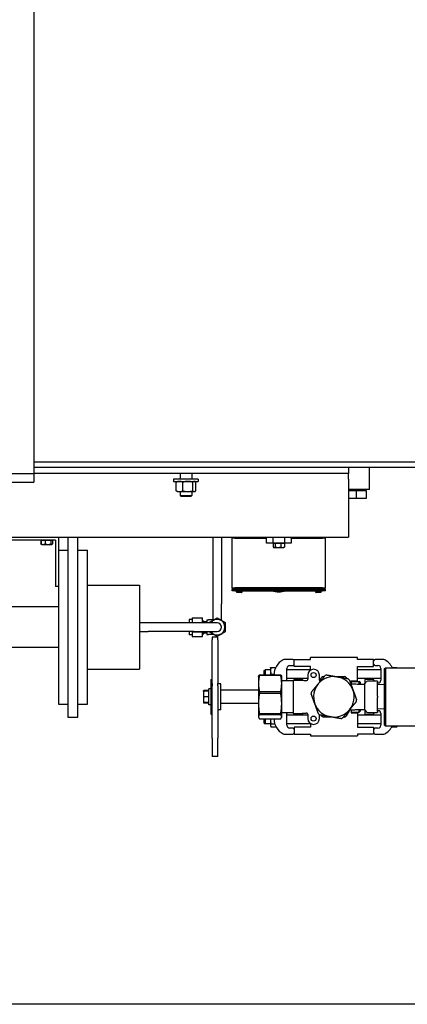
# Model space of a CAD drawing. Header units: inches. Extents: x 24 to 1128, y -58 to 748.
# Tile 321 of 656: x 451 to 468, y 563 to 606. Entities that reach past the tile are written whole.
import ezdxf

# ---------------------------------------------------------------- set-up
doc = ezdxf.new("R2010")
doc.units = ezdxf.units.IN
doc.header["$LTSCALE"] = 32
doc.header["$MEASUREMENT"] = 0
doc.layers.add('Dimension (ANSI)', color=7, linetype='Continuous', lineweight=25)
doc.layers.add('Visible (ANSI)', color=7, linetype='Continuous', lineweight=30)
doc.styles.add('Note Text (ANSI)', font='tahoma.ttf')
doc.dimstyles.new('SB Fraction-16 (ANSI)', dxfattribs={"dimscale": 32, "dimtxt": 0.125, "dimasz": 0.098425, "dimexe": 0.125, "dimexo": 0.0625, "dimgap": 0.031496, "dimtad": 0, "dimtih": 1, "dimtoh": 1, "dimdec": 4, "dimrnd": 1e-08, "dimzin": 0, "dimdsep": 46, "dimlunit": 5, "dimtxsty": 'Note Text (ANSI)', "dimcen": 0.09, "dimdle": 0.393701, "dimclrd": 256, "dimclre": 256, "dimclrt": 256, "dimadec": 0, "dimazin": 3, "dimtfac": 0.96, "dimtofl": 0, "dimtmove": 0, "dimatfit": 3, "dimfxl": 1, "dimfrac": 2, "dimtolj": 1, "dimtzin": 12, "dimlwd": -1, "dimlwe": -1, "dimarcsym": 0})

# ---------------------------------------------------------------- blocks, each defined once
blk = doc.blocks.new('*D19')
at = {"layer": 'Defpoints', "color": 0, "transparency": 16777216}
for p in [(494.281, 695.44), (330.501, 563.44), (494.281, 563.44)]:
    blk.add_point(p, dxfattribs=at)
at = {"layer": 'Dimension (ANSI)', "transparency": 16777216}
for p, q in [((492.281, 695.44), (326.501, 695.44)), ((330.501, 692.29), (330.501, 632.531)), ((330.501, 566.589), (330.501, 626.349)), ((492.281, 563.44), (326.501, 563.44))]:
    blk.add_line(p, q, dxfattribs=at)
for points in [[(329.976, 692.29), (331.026, 692.29), (330.501, 695.44)], [(329.976, 566.589), (331.026, 566.589), (330.501, 563.44)]]:
    blk.add_solid(points, dxfattribs=at)
at = {"layer": 'Dimension (ANSI)', "transparency": 16777216, "insert": (326.421, 631.523), "char_height": 4, "attachment_point": 1, "style": 'Note Text (ANSI)'}
blk.add_mtext('\\A1;132', dxfattribs=at)

msp = doc.modelspace()

# ---------------------------------------------------------------- linework, layer by layer
at = {"layer": 'Visible (ANSI)'}
for p, q in [((451.96813, 607.31478), (451.96813, 585.93978)), ((451.96813, 586.81478), (477.0061, 586.81478)), ((477.0061, 586.56478), (451.96813, 586.56478)), ((465.53063, 586.56478), (465.53063, 586.31478)), ((466.43463, 585.62478), (466.43463, 586.56478)), ((438.46813, 586.31478), (451.96813, 586.31478)), ((438.46813, 585.93978), (451.96813, 585.93978)), ((465.53063, 586.31478), (451.96813, 586.31478)), ((451.96813, 586.31478), (451.96813, 585.93978)), ((459.06188, 586.06478), (457.99938, 586.06478)), ((457.99938, 586.06478), (457.99938, 585.97098)), ((457.99938, 585.97098), (459.06188, 585.97098)), ((458.10731, 585.56647), (458.10731, 585.93749)), ((458.15563, 585.97098), (458.13666, 585.96002)), ((458.28063, 586.31478), (458.28063, 586.06478)), ((458.39786, 585.56647), (458.39786, 585.93749)), ((458.78063, 586.31478), (458.78063, 586.06478)), ((458.82119, 585.56647), (458.82119, 585.93749)), ((458.90563, 585.97098), (458.92461, 585.96002)), ((458.95395, 585.56647), (458.95395, 585.93749)), ((459.06188, 586.06478), (459.06188, 585.97098)), ((465.53063, 586.06478), (465.53063, 586.31478)), ((465.53063, 586.06478), (465.53063, 584.06478)), ((458.15563, 585.53298), (458.13666, 585.54394)), ((458.15563, 585.53298), (458.25259, 585.53298)), ((458.25259, 585.53298), (458.60952, 585.53298)), ((458.28063, 585.53298), (458.28063, 585.36055)), ((458.60952, 585.53298), (458.88757, 585.53298)), ((458.78063, 585.53298), (458.78063, 585.36055)), ((458.88757, 585.53298), (458.90563, 585.53298)), ((458.90563, 585.53298), (458.92461, 585.54394)), ((466.43463, 585.62478), (465.53063, 585.62478)), ((466.29855, 585.6086), (465.53063, 585.6086)), ((465.87463, 585.56478), (465.53063, 585.56478)), ((466.31463, 585.56478), (465.87463, 585.56478)), ((465.87463, 585.25478), (465.87463, 585.56478)), ((466.29804, 585.62478), (466.29855, 585.6086)), ((466.29855, 585.56478), (466.29855, 585.6086)), ((466.31463, 585.25478), (466.31463, 585.56478)), ((458.28063, 585.36055), (458.78063, 585.36055)), ((458.32782, 585.31478), (458.28063, 585.36055)), ((458.73344, 585.31478), (458.32782, 585.31478)), ((458.73344, 585.31478), (458.78063, 585.36055)), ((465.53063, 585.25478), (465.87463, 585.25478)), ((465.87463, 585.25478), (466.31463, 585.25478)), ((465.53063, 584.06478), (465.53063, 583.56478)), ((434.85066, 583.56478), (465.53063, 583.56478)), ((452.91063, 583.44478), (450.28063, 583.44478)), ((452.2796, 583.44478), (452.2796, 583.27634)), ((452.2796, 583.44478), (452.28468, 583.44478)), ((452.28468, 583.44478), (452.37163, 583.44478)), ((452.28468, 583.44478), (452.28468, 583.27634)), ((452.31163, 583.44478), (452.31163, 583.44478)), ((452.37163, 583.44478), (452.45857, 583.44478)), ((452.45857, 583.44478), (452.58155, 583.44478)), ((452.45857, 583.44478), (452.45857, 583.27634)), ((452.58155, 583.44478), (452.70452, 583.44478)), ((452.70452, 583.44478), (452.70452, 583.27634)), ((452.70452, 583.44478), (452.74055, 583.44478)), ((452.74055, 583.44478), (452.77658, 583.44478)), ((452.74963, 583.44478), (452.74963, 583.44478)), ((452.77658, 583.44478), (452.77658, 583.27634)), ((452.77658, 583.44478), (452.78166, 583.44478)), ((452.78166, 583.44478), (452.78166, 583.27634)), ((452.91063, 583.44478), (452.91063, 581.44478)), ((453.03063, 583.56478), (453.03063, 582.33036)), ((453.43513, 583.56478), (453.43513, 575.81478)), ((453.87613, 575.81478), (453.87613, 583.56478)), ((459.68713, 583.56478), (459.68713, 580.69028)), ((460.06213, 583.56478), (460.06213, 580.69028)), ((460.51563, 581.37903), (460.51563, 583.52478)), ((460.64063, 583.52478), (460.51563, 583.52478)), ((460.57813, 583.52478), (460.57813, 583.56478)), ((460.64063, 583.52478), (461.99484, 583.52478)), ((461.47363, 583.52478), (461.47363, 583.56478)), ((461.99484, 583.52478), (461.99484, 583.56478)), ((461.99484, 583.31478), (461.99484, 583.52478)), ((462.28063, 583.31478), (462.28063, 583.56478)), ((462.78063, 583.56478), (462.78063, 583.31478)), ((463.06642, 583.52478), (463.06642, 583.56478)), ((463.06642, 583.52478), (463.06642, 583.31478)), ((463.06642, 583.52478), (464.42063, 583.52478)), ((463.58763, 583.52478), (463.58763, 583.56478)), ((464.54563, 583.52478), (464.42063, 583.52478)), ((464.48313, 583.52478), (464.48313, 583.56478)), ((464.54563, 581.37903), (464.54563, 583.52478)), ((452.30216, 583.26224), (452.29261, 583.26776)), ((452.31163, 583.25678), (452.30216, 583.26224)), ((452.31163, 583.25678), (452.37163, 583.25678)), ((452.37163, 583.25678), (452.58155, 583.25678)), ((452.58155, 583.25678), (452.74055, 583.25678)), ((452.74055, 583.25678), (452.74963, 583.25678)), ((452.74963, 583.25678), (452.7591, 583.26224)), ((452.7591, 583.26224), (452.76866, 583.26776)), ((453.03063, 583.00228), (453.43513, 583.00228)), ((453.87613, 583.00228), (454.28063, 583.00228)), ((454.28063, 576.37728), (454.28063, 583.00228)), ((462.28063, 583.31478), (461.99484, 583.31478)), ((462.78063, 583.31478), (462.28063, 583.31478)), ((462.28095, 583.31478), (462.32602, 583.31478)), ((462.28095, 583.31478), (462.28095, 583.14634)), ((462.31163, 583.12678), (462.29624, 583.13566)), ((462.31163, 583.31478), (462.31163, 583.31478)), ((462.31163, 583.12678), (462.32602, 583.12678)), ((462.32602, 583.31478), (462.37108, 583.31478)), ((462.32602, 583.12678), (462.49592, 583.12678)), ((462.37108, 583.31478), (462.37108, 583.14634)), ((462.37108, 583.31478), (462.49592, 583.31478)), ((462.49592, 583.31478), (462.62076, 583.31478)), ((462.49592, 583.12678), (462.70054, 583.12678)), ((462.62076, 583.31478), (462.62076, 583.14634)), ((462.62076, 583.31478), (462.70054, 583.31478)), ((462.70054, 583.31478), (462.78032, 583.31478)), ((462.70054, 583.12678), (462.74963, 583.12678)), ((462.74963, 583.31478), (462.74963, 583.31478)), ((462.74963, 583.12678), (462.76503, 583.13566)), ((462.78032, 583.31478), (462.78032, 583.14634)), ((463.06642, 583.31478), (462.78063, 583.31478)), ((453.03063, 582.33036), (453.03063, 576.37728)), ((453.03063, 581.44478), (452.91063, 581.44478)), ((454.28063, 581.49443), (456.53063, 581.49443)), ((456.53063, 581.49443), (456.53063, 577.88513)), ((460.54688, 581.34778), (460.51563, 581.37903)), ((460.51563, 581.37903), (460.64063, 581.37903)), ((460.51563, 581.31653), (460.54688, 581.34778)), ((460.64063, 581.31653), (460.51563, 581.31653)), ((460.51563, 581.25478), (460.51563, 581.31653)), ((460.54688, 581.34778), (460.64063, 581.34778)), ((464.42063, 581.37903), (460.64063, 581.37903)), ((464.42063, 581.34778), (460.64063, 581.34778)), ((460.64063, 581.31653), (464.42063, 581.31653)), ((464.42063, 581.37903), (464.54563, 581.37903)), ((464.42063, 581.34778), (464.51438, 581.34778)), ((464.54563, 581.31653), (464.42063, 581.31653)), ((464.51438, 581.34778), (464.54563, 581.37903)), ((464.51438, 581.34778), (464.54563, 581.31653)), ((464.54563, 581.25478), (464.54563, 581.31653)), ((460.64063, 581.25478), (460.51563, 581.25478)), ((460.64063, 581.25478), (464.42063, 581.25478)), ((460.70603, 581.25478), (460.70603, 581.22103)), ((460.92385, 581.18978), (460.73742, 581.18978)), ((460.95523, 581.25478), (460.95523, 581.22103)), ((464.10603, 581.25478), (464.10603, 581.22103)), ((464.32385, 581.18978), (464.13742, 581.18978)), ((464.35523, 581.25478), (464.35523, 581.22103)), ((464.54563, 581.25478), (464.42063, 581.25478)), ((453.03063, 580.56478), (450.40563, 580.56478)), ((459.68713, 580.69028), (459.68713, 580.00288)), ((460.06213, 579.99072), (460.06213, 580.69028)), ((458.67463, 580.02428), (458.67463, 579.87778)), ((458.80062, 580.02428), (458.67463, 580.02428)), ((458.80062, 580.0875), (458.80062, 579.88889)), ((458.80062, 580.0875), (459.23763, 580.0875)), ((459.23763, 579.88889), (459.23763, 580.0875)), ((459.43448, 580.00288), (459.50383, 580.00288)), ((459.43448, 580.00288), (459.43448, 579.87778)), ((459.69415, 580.00288), (459.50383, 580.00288)), ((459.53063, 579.88889), (459.87463, 580.0875)), ((459.6772, 579.97351), (459.69415, 580.00288)), ((459.69415, 580.00288), (459.72807, 580.00288)), ((459.87463, 580.0875), (460.21863, 579.88889)), ((460.0212, 580.00288), (460.05511, 580.00288)), ((460.05511, 580.00288), (460.07207, 579.97351)), ((456.90563, 579.87778), (456.53063, 579.87778)), ((458.87463, 579.87778), (456.90563, 579.87778)), ((458.80062, 579.88889), (458.80062, 579.87778)), ((458.80062, 579.88889), (459.23763, 579.88889)), ((459.87463, 579.87778), (458.87463, 579.87778)), ((459.23763, 579.97088), (459.29668, 579.97088)), ((459.23763, 579.87778), (459.23763, 579.88889)), ((459.29668, 579.87778), (459.29668, 579.97088)), ((459.29668, 579.93778), (459.43448, 579.93778)), ((459.53063, 579.87778), (459.53063, 579.88889)), ((460.21863, 579.88889), (460.21863, 579.49167)), ((460.21863, 579.71965), (460.23559, 579.69028)), ((460.23559, 579.69028), (460.21863, 579.66091)), ((456.53063, 579.50278), (456.90563, 579.50278)), ((458.87463, 579.50278), (456.90563, 579.50278)), ((458.67463, 579.50278), (458.67463, 579.35628)), ((458.80062, 579.35628), (458.67463, 579.35628)), ((458.80062, 579.50278), (458.80062, 579.49167)), ((458.80062, 579.49167), (458.80062, 579.29306)), ((458.80062, 579.49167), (459.23763, 579.49167)), ((458.80062, 579.29306), (459.23763, 579.29306)), ((458.87463, 579.50278), (459.87463, 579.50278)), ((459.23763, 579.49167), (459.23763, 579.50278)), ((459.23763, 579.29306), (459.23763, 579.49167)), ((459.23763, 579.40968), (459.29668, 579.40968)), ((459.29668, 579.40968), (459.29668, 579.50278)), ((459.29668, 579.44278), (459.43448, 579.44278)), ((459.43448, 579.50278), (459.43448, 579.37768)), ((459.43448, 579.37768), (459.50383, 579.37768)), ((459.69415, 579.37768), (459.50383, 579.37768)), ((459.53063, 579.49167), (459.53063, 579.50278)), ((459.87463, 579.29306), (459.53063, 579.49167)), ((459.65483, 579.25574), (459.65483, 579.1448)), ((459.90483, 579.25574), (459.65483, 579.25574)), ((459.65483, 577.26642), (459.65483, 579.1448)), ((459.69415, 579.37768), (459.6772, 579.40705)), ((459.72807, 579.37768), (459.69415, 579.37768)), ((460.21863, 579.49167), (459.87463, 579.29306)), ((459.90483, 579.1448), (459.90483, 579.25574)), ((459.90483, 579.1448), (459.90483, 577.26642)), ((460.05511, 579.37768), (460.0212, 579.37768)), ((460.07207, 579.40705), (460.05511, 579.37768)), ((453.03063, 578.81478), (450.40563, 578.81478)), ((463.13083, 578.29878), (462.79607, 578.29878)), ((463.19333, 578.00228), (463.19333, 578.29878)), ((463.19333, 578.29878), (463.89333, 578.29878)), ((463.89333, 578.29878), (463.89333, 578.37728)), ((465.91633, 578.37728), (463.89333, 578.37728)), ((465.91633, 578.29878), (465.91633, 578.37728)), ((466.61633, 578.29878), (465.91633, 578.29878)), ((466.61633, 578.00228), (466.61633, 578.29878)), ((467.01359, 578.29878), (466.67883, 578.29878)), ((454.28063, 577.88513), (456.53063, 577.88513)), ((462.17183, 577.94528), (462.17189, 577.94539)), ((462.17183, 577.94528), (462.17183, 577.81128)), ((462.19697, 577.94971), (462.39317, 577.94971)), ((462.88083, 577.41378), (462.88083, 577.91378)), ((463.00583, 578.03878), (463.13083, 578.03878)), ((463.89333, 578.00228), (463.19333, 578.00228)), ((463.89333, 577.83673), (463.89333, 578.00228)), ((465.91633, 577.37728), (465.91633, 578.00228)), ((465.91633, 578.00228), (466.61633, 578.00228)), ((466.67883, 578.03878), (466.80383, 578.03878)), ((466.92883, 577.91378), (466.92883, 577.41378)), ((467.09233, 577.90853), (467.12358, 577.93978)), ((467.09233, 575.47103), (467.09233, 577.90853)), ((467.12358, 577.93978), (467.12358, 575.43978)), ((467.12358, 577.93978), (470.18608, 577.93978)), ((467.61269, 577.94528), (467.4185, 577.94528)), ((467.63783, 577.93978), (467.63783, 577.94528)), ((461.65483, 577.56478), (461.66051, 577.5804)), ((461.65483, 577.56478), (461.65483, 577.26089)), ((461.69578, 577.63478), (461.69578, 577.60769)), ((461.69578, 577.63478), (462.61388, 577.63478)), ((462.61388, 577.60769), (461.69578, 577.60769)), ((461.90483, 577.82003), (461.93608, 577.85128)), ((461.90483, 577.63478), (461.90483, 577.82003)), ((461.93608, 577.85128), (461.93608, 577.63478)), ((462.17183, 577.85128), (461.93608, 577.85128)), ((462.17183, 577.81128), (462.17183, 577.63478)), ((462.19697, 577.67285), (462.33089, 577.67285)), ((462.61388, 577.60769), (462.61388, 577.63478)), ((462.65483, 577.56478), (462.64915, 577.5804)), ((462.65483, 577.26089), (462.65483, 577.56478)), ((463.89333, 577.85128), (462.88083, 577.85128)), ((463.77983, 577.47628), (462.88083, 577.47628)), ((463.77983, 577.62728), (463.77983, 577.45052)), ((464.27983, 577.40413), (464.27983, 577.62728)), ((466.92883, 577.85128), (465.91633, 577.85128)), ((466.92883, 577.47628), (465.91633, 577.47628)), ((459.51483, 576.34578), (459.51483, 577.03378)), ((459.59483, 577.03378), (459.51483, 577.03378)), ((459.59483, 577.43978), (459.59483, 575.93978)), ((459.59483, 577.43978), (459.65483, 577.43978)), ((459.65483, 577.26642), (459.65483, 577.16935)), ((459.65483, 577.16935), (459.65483, 577.26642)), ((459.65483, 574.91074), (459.65483, 577.16935)), ((459.90483, 577.16935), (459.90483, 577.26642)), ((459.90483, 577.16935), (459.90483, 574.91074)), ((460.02983, 577.25228), (459.92046, 577.25228)), ((460.02983, 576.12728), (460.02983, 577.25228)), ((461.65483, 577.26089), (461.65483, 576.40123)), ((463.15483, 577.37728), (462.65483, 577.37728)), ((462.65483, 576.40123), (462.65483, 577.26089)), ((463.15483, 577.40833), (463.15483, 575.97123)), ((463.56821, 577.43978), (463.23071, 577.43978)), ((463.56821, 577.40039), (463.56821, 577.43978)), ((465.65483, 577.37728), (465.91633, 577.37728)), ((465.65483, 577.37728), (465.65483, 577.24774)), ((465.65483, 577.34603), (465.99858, 577.34603)), ((465.99858, 577.24052), (465.99858, 577.34603)), ((466.02983, 577.31478), (465.99858, 577.34603)), ((466.02983, 577.31478), (466.02983, 577.24027)), ((466.22983, 577.23978), (466.2986, 577.3331)), ((466.22983, 577.23978), (466.22983, 576.13978)), ((466.57895, 577.43978), (466.24145, 577.43978)), ((466.24145, 577.43978), (466.24145, 577.25555)), ((466.41802, 577.35853), (466.34891, 577.35853)), ((466.77983, 577.35853), (466.41802, 577.35853)), ((466.64145, 577.35853), (466.64145, 577.37728)), ((466.77983, 577.35853), (466.77983, 577.32728)), ((466.77983, 576.72103), (466.77983, 577.32728)), ((466.80383, 577.28878), (466.77983, 577.28878)), ((467.09233, 577.20114), (466.77983, 577.21478)), ((459.27983, 576.93978), (459.28265, 576.94466)), ((459.27983, 576.93978), (459.27983, 576.81478)), ((459.27983, 576.81478), (459.27983, 576.56478)), ((459.51483, 576.9631), (459.30216, 576.9631)), ((459.51483, 576.93978), (459.30216, 576.93978)), ((459.51483, 576.68978), (459.30216, 576.68978)), ((461.65483, 576.97103), (460.02983, 576.97103)), ((461.69578, 576.91409), (461.69578, 576.83337)), ((461.69578, 576.91409), (462.61388, 576.91409)), ((462.61388, 576.83337), (461.69578, 576.83337)), ((462.61388, 576.83337), (462.61388, 576.91409)), ((466.77983, 576.72103), (466.77983, 576.65853)), ((466.77983, 576.05228), (466.77983, 576.65853)), ((453.03063, 576.37728), (453.43513, 576.37728)), ((453.87613, 576.37728), (454.28063, 576.37728)), ((459.27983, 576.56478), (459.27983, 576.43978)), ((459.27983, 576.43978), (459.28265, 576.4349)), ((459.51483, 576.43978), (459.30216, 576.43978)), ((459.51483, 576.41646), (459.30216, 576.41646)), ((459.59483, 576.34578), (459.51483, 576.34578)), ((461.65483, 576.40853), (460.02983, 576.40853)), ((461.65483, 576.40123), (461.65483, 575.83012)), ((462.65483, 575.83012), (462.65483, 576.40123)), ((467.09233, 576.17842), (466.77983, 576.16478)), ((453.43513, 575.81478), (453.87613, 575.81478)), ((459.59483, 575.93978), (459.65483, 575.93978)), ((460.02983, 576.12728), (459.92046, 576.12728)), ((461.65483, 575.83012), (461.65483, 575.81478)), ((461.65483, 575.81478), (461.66051, 575.79916)), ((461.69578, 575.96909), (461.69578, 575.91546)), ((461.69578, 575.96909), (462.61388, 575.96909)), ((462.61388, 575.91546), (461.69578, 575.91546)), ((462.61388, 575.91546), (462.61388, 575.96909)), ((462.65483, 575.81478), (462.64915, 575.79916)), ((463.15483, 576.00228), (462.65483, 576.00228)), ((462.65483, 575.81478), (462.65483, 575.83012)), ((462.88083, 575.46578), (462.88083, 575.96578)), ((463.77983, 575.90328), (462.88083, 575.90328)), ((463.23071, 575.93978), (463.56821, 575.93978)), ((463.56821, 575.93978), (463.56821, 575.97917)), ((463.77983, 575.92904), (463.77983, 575.75228)), ((464.27983, 575.75228), (464.27983, 575.92523)), ((465.65483, 576.13182), (465.65483, 576.00228)), ((465.65483, 576.03353), (465.99858, 576.03353)), ((465.65483, 576.00228), (465.91633, 576.00228)), ((465.91633, 576.00228), (465.91633, 575.37728)), ((466.92883, 575.90328), (465.91633, 575.90328)), ((465.99858, 576.03353), (465.99858, 576.13904)), ((466.02983, 576.06478), (465.99858, 576.03353)), ((466.02983, 576.13928), (466.02983, 576.06478)), ((466.22983, 576.13978), (466.2986, 576.04645)), ((466.24145, 576.12401), (466.24145, 575.93978)), ((466.24145, 575.93978), (466.57895, 575.93978)), ((466.34891, 576.02103), (466.41802, 576.02103)), ((466.41802, 576.02103), (466.77983, 576.02103)), ((466.64145, 576.00228), (466.64145, 576.02103)), ((466.77983, 576.09078), (466.80383, 576.09078)), ((466.77983, 576.05228), (466.77983, 576.02103)), ((466.92883, 575.96578), (466.92883, 575.46578)), ((461.69578, 575.74478), (462.61388, 575.74478)), ((461.90483, 575.55953), (461.90483, 575.74478)), ((461.90483, 575.55953), (461.93608, 575.52828)), ((461.93608, 575.74478), (461.93608, 575.52828)), ((462.17183, 575.52828), (461.93608, 575.52828)), ((462.17183, 575.74478), (462.17183, 575.68149)), ((462.17183, 575.68149), (462.17183, 575.45667)), ((462.17183, 575.45667), (462.17183, 575.43428)), ((462.17183, 575.43428), (462.18587, 575.40996)), ((462.19697, 575.52018), (462.35927, 575.52018)), ((462.19697, 575.39315), (462.41132, 575.39315)), ((463.89333, 575.52828), (462.88083, 575.52828)), ((463.13083, 575.34078), (463.00583, 575.34078)), ((463.89333, 575.37728), (463.19333, 575.37728)), ((463.19333, 575.37728), (463.19333, 575.08078)), ((463.89333, 575.54283), (463.89333, 575.37728)), ((466.92883, 575.52828), (465.91633, 575.52828)), ((465.91633, 575.37728), (466.61633, 575.37728)), ((466.61633, 575.37728), (466.61633, 575.08078)), ((466.80383, 575.34078), (466.67883, 575.34078)), ((467.09233, 575.47103), (467.12358, 575.43978)), ((467.12358, 575.43978), (470.18608, 575.43978)), ((467.39705, 575.39073), (467.61269, 575.39073)), ((467.63783, 575.43428), (467.61269, 575.39073)), ((467.63783, 575.43428), (467.63783, 575.43978)), ((459.65483, 574.91074), (459.65483, 574.12381)), ((459.90483, 574.12381), (459.90483, 574.91074)), ((462.79607, 575.08078), (463.13083, 575.08078)), ((463.19333, 575.08078), (463.89333, 575.08078)), ((463.89333, 575.08078), (463.89333, 575.00228)), ((463.89333, 575.00228), (465.91633, 575.00228)), ((465.91633, 575.08078), (465.91633, 575.00228)), ((466.61633, 575.08078), (465.91633, 575.08078)), ((466.67883, 575.08078), (467.01359, 575.08078)), ((459.90483, 574.12381), (459.65483, 574.12381))]:
    msp.add_line(p, q, dxfattribs=at)
for centre in [(464.02983, 577.62728), (464.02983, 575.75228)]:
    msp.add_circle(centre, 0.11, dxfattribs=at)
for centre, radius, start, end in [((462.53063, 582.37003), 1.155, 254.924606, 285.075394), ((459.87463, 579.69028), 0.334, 214.151097, 145.848903), ((459.87463, 579.69028), 0.1875, 270, 90), ((462.79607, 578.11128), 0.1875, 90, 116.349029), ((463.13083, 578.23628), 0.0625, 0, 90), ((466.67883, 578.23628), 0.0625, 90, 180), ((467.01359, 578.11128), 0.1875, 63.650971, 90), ((463.01771, 577.66378), 0.68688, 116.349029, 182.419708), ((463.00583, 577.91378), 0.125, 90, 180), ((463.13083, 578.10128), 0.0625, 270, 0), ((464.02983, 577.62728), 0.25, 0, 180), ((466.67883, 578.10128), 0.0625, 180, 270), ((466.80383, 577.91378), 0.125, 0, 90), ((466.79195, 577.66378), 0.68688, 23.691725, 63.650971), ((463.71733, 577.45628), 0.0625, 267.071199, 0), ((464.90483, 576.68978), 0.875, 80.099213, 140.099213), ((464.90483, 576.68978), 0.9875, 117.61578, 122.38422), ((464.90483, 576.68978), 0.9875, 107.714992, 112.483433), ((464.90483, 576.68978), 0.875, 20.099213, 80.099213), ((464.90483, 576.68978), 0.9875, 57.61578, 62.38422), ((464.90483, 576.68978), 0.9875, 47.714992, 52.483433), ((459.92046, 577.23665), 0.01562, 90, 180), ((463.00583, 577.41378), 0.125, 180, 196.977731), ((463.23071, 577.37728), 0.0625, 90, 150.232151), ((464.90483, 576.68978), 0.875, 140.099213, 200.099213), ((464.34233, 577.41026), 0.0625, 180, 247.491456), ((466.34891, 577.29603), 0.0625, 90, 143.615648), ((466.57895, 577.37728), 0.0625, 0, 90), ((466.80383, 577.41378), 0.125, 270, 0), ((464.90483, 576.68978), 0.9875, 167.714992, 172.483433), ((464.90483, 576.68978), 0.875, 320.099213, 20.099213), ((464.90483, 576.68978), 0.875, 200.099213, 260.099213), ((464.90483, 576.68978), 0.9875, 347.714992, 352.483433), ((463.00583, 575.96578), 0.125, 163.022269, 180), ((463.23071, 576.00228), 0.0625, 209.767849, 270), ((463.71733, 575.92328), 0.0625, 0, 92.928801), ((464.02983, 575.75228), 0.25, 180, 0), ((464.90483, 576.68978), 0.9875, 227.714992, 232.483433), ((464.90483, 576.68978), 0.9875, 237.61578, 242.38422), ((464.90483, 576.68978), 0.875, 260.099213, 320.099213), ((464.90483, 576.68978), 0.9875, 287.714992, 292.483433), ((464.90483, 576.68978), 0.9875, 297.61578, 302.38422), ((466.34891, 576.08353), 0.0625, 216.384352, 270), ((466.57895, 576.00228), 0.0625, 270, 0), ((466.80383, 575.96578), 0.125, 0, 90), ((463.01771, 575.71578), 0.68688, 177.580292, 243.650971), ((463.00583, 575.46578), 0.125, 180, 270), ((463.13083, 575.27828), 0.0625, 0, 90), ((466.67883, 575.27828), 0.0625, 90, 180), ((466.80383, 575.46578), 0.125, 270, 0), ((466.79195, 575.71578), 0.68688, 296.349029, 336.308275), ((462.79607, 575.26828), 0.1875, 243.650971, 270), ((463.13083, 575.14328), 0.0625, 270, 0), ((466.67883, 575.14328), 0.0625, 180, 270), ((467.01359, 575.26828), 0.1875, 270, 296.349029)]:
    msp.add_arc(centre, radius, start, end, dxfattribs=at)
for points, weights in [([(458.25259, 585.97098), (458.18516, 585.97098), (458.10731, 585.93749)], [1, 1.0379548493, 1]), ([(458.10731, 585.93749), (458.12268, 585.95195), (458.13666, 585.96002)], [1, 1.01604683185, 1.01852486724]), ([(458.39786, 585.93749), (458.32001, 585.97098), (458.25259, 585.97098)], [1, 1.0379548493, 1]), ([(458.60952, 585.97098), (458.51129, 585.97098), (458.39786, 585.93749)], [1, 1.0379548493, 1]), ([(458.82119, 585.93749), (458.70776, 585.97098), (458.60952, 585.97098)], [1, 1.0379548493, 1]), ([(458.88757, 585.97098), (458.85676, 585.97098), (458.82119, 585.93749)], [1, 1.0379548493, 1]), ([(458.95395, 585.93749), (458.91838, 585.97098), (458.88757, 585.97098)], [1, 1.0379548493, 1]), ([(458.10731, 585.56647), (458.18516, 585.53298), (458.25259, 585.53298)], [1, 1.0379548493, 1]), ([(458.13666, 585.54394), (458.12268, 585.55201), (458.10731, 585.56647)], [1.01852486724, 1.01604683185, 1]), ([(458.25259, 585.53298), (458.32001, 585.53298), (458.39786, 585.56647)], [1, 1.0379548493, 1]), ([(458.39786, 585.56647), (458.51129, 585.53298), (458.60952, 585.53298)], [1, 1.0379548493, 1]), ([(458.60952, 585.53298), (458.70776, 585.53298), (458.82119, 585.56647)], [1, 1.0379548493, 1]), ([(458.82119, 585.56647), (458.85676, 585.53298), (458.88757, 585.53298)], [1, 1.0379548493, 1]), ([(458.88757, 585.53298), (458.91838, 585.53298), (458.95395, 585.56647)], [1, 1.0379548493, 1]), ([(452.29261, 583.26776), (452.2863, 583.2714), (452.2796, 583.27634)], [1.01405638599, 1.00931364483, 1]), ([(452.2796, 583.27634), (452.28451, 583.27398), (452.28926, 583.27192)], [1, 1.00442291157, 1.00781501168]), ([(452.28468, 583.27634), (452.33128, 583.25678), (452.37163, 583.25678)], [1, 1.0379548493, 1]), ([(452.30216, 583.26224), (452.29387, 583.26703), (452.28468, 583.27634)], [1.01889110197, 1.01769750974, 1]), ([(452.37163, 583.25678), (452.41198, 583.25678), (452.45857, 583.27634)], [1, 1.0379548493, 1]), ([(452.45857, 583.27634), (452.52448, 583.25678), (452.58155, 583.25678)], [1, 1.0379548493, 1]), ([(452.58155, 583.25678), (452.63862, 583.25678), (452.70452, 583.27634)], [1, 1.0379548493, 1]), ([(452.70452, 583.27634), (452.72383, 583.25678), (452.74055, 583.25678)], [1, 1.0379548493, 1]), ([(452.74055, 583.25678), (452.75727, 583.25678), (452.77658, 583.27634)], [1, 1.0379548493, 1]), ([(452.76303, 583.26473), (452.77196, 583.26919), (452.78166, 583.27634)], [1.01742150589, 1.01354351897, 1]), ([(462.28095, 583.14634), (462.3051, 583.12678), (462.32602, 583.12678)], [1, 1.0379548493, 1]), ([(462.32602, 583.12678), (462.34693, 583.12678), (462.37108, 583.14634)], [1, 1.0379548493, 1]), ([(462.37108, 583.14634), (462.43798, 583.12678), (462.49592, 583.12678)], [1, 1.0379548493, 1]), ([(462.49592, 583.12678), (462.55386, 583.12678), (462.62076, 583.14634)], [1, 1.0379548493, 1]), ([(462.62076, 583.14634), (462.66352, 583.12678), (462.70054, 583.12678)], [1, 1.0379548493, 1]), ([(462.70054, 583.12678), (462.73756, 583.12678), (462.78032, 583.14634)], [1, 1.0379548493, 1]), ([(462.78032, 583.14634), (462.77238, 583.13991), (462.76503, 583.13566)], [1, 1.01216008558, 1.01652840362]), ([(462.19697, 577.94971), (462.17183, 577.87552), (462.17183, 577.81128)], [1, 1.0379548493, 1]), ([(462.17189, 577.94539), (462.17305, 577.94739), (462.19697, 577.94971)], [1.00362407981, 1.03604689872, 1]), ([(467.61449, 577.93978), (467.61361, 577.94252), (467.61269, 577.94528)], [1.00258803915, 1.0013414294, 1]), ([(467.61269, 577.94528), (467.63783, 577.94528), (467.63783, 577.94528)], [1, 1.0379548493, 1]), ([(461.69578, 577.60769), (461.65483, 577.42381), (461.65483, 577.26089)], [1.06691969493, 1.06560189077, 1]), ([(461.66051, 577.5804), (461.6699, 577.60619), (461.69578, 577.63478)], [1.03955723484, 1.06608652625, 1.06691969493]), ([(462.17183, 577.81128), (462.17183, 577.74703), (462.19697, 577.67285)], [1, 1.0379548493, 1]), ([(462.19697, 577.67285), (462.19054, 577.65323), (462.18581, 577.63478)], [1, 1.00945208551, 1.01419637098]), ([(462.61388, 577.63478), (462.63976, 577.60619), (462.64915, 577.5804)], [1.06691969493, 1.06608652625, 1.03955723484]), ([(462.65483, 577.26089), (462.65483, 577.42381), (462.61388, 577.60769)], [1, 1.06560189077, 1.06691969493]), ([(464.23357, 577.25106), (464.37151, 577.41603), (464.52719, 577.60222)], [1, 1.07154778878, 1.0788594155]), ([(464.29038, 577.37551), (464.33166, 577.44701), (464.37593, 577.5237)], [1.05738680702, 1.0664385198, 1.06691969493]), ([(464.44708, 577.56478), (464.47176, 577.56478), (464.49589, 577.56478)], [1.06691969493, 1.06678557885, 1.06598563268]), ([(464.60435, 577.63045), (464.84343, 577.58872), (465.05528, 577.55175)], [1.0788594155, 1.07154778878, 1]), ([(464.98062, 577.56478), (465.16042, 577.56478), (465.36258, 577.56478)], [1.02010328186, 1.06582178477, 1.06691969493]), ([(465.05528, 577.55175), (465.26713, 577.51477), (465.50621, 577.47304)], [1, 1.07154778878, 1.0788594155]), ([(465.43373, 577.5237), (465.44607, 577.50233), (465.45813, 577.48143)], [1.06691969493, 1.06678557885, 1.06598563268]), ([(461.65483, 577.26089), (461.65483, 577.09796), (461.69578, 576.91409)], [1, 1.06560189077, 1.06691969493]), ([(462.61388, 576.91409), (462.65483, 577.09796), (462.65483, 577.26089)], [1.06691969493, 1.06560189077, 1]), ([(463.93994, 576.89989), (464.09562, 577.08608), (464.23357, 577.25106)], [1.0788594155, 1.07154778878, 1]), ([(465.56924, 577.42034), (465.65264, 577.19242), (465.72654, 576.99047)], [1.0788594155, 1.07154778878, 1]), ([(459.27983, 576.93978), (459.27983, 576.93978), (459.30216, 576.93978)], [1, 1.0379548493, 1]), ([(459.30216, 576.93978), (459.27983, 576.87279), (459.27983, 576.81478)], [1, 1.0379548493, 1]), ([(459.27983, 576.81478), (459.27983, 576.75677), (459.30216, 576.68978)], [1, 1.0379548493, 1]), ([(459.30216, 576.68978), (459.27983, 576.62279), (459.27983, 576.56478)], [1, 1.0379548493, 1]), ([(459.28265, 576.94466), (459.28764, 576.9533), (459.30216, 576.9631)], [1.01745156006, 1.02435859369, 1]), ([(459.30216, 576.9631), (459.29757, 576.95115), (459.29397, 576.93978)], [1, 1.00757009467, 1.01212047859]), ([(461.69578, 576.83337), (461.65483, 576.60425), (461.65483, 576.40123)], [1.06691969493, 1.06560189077, 1]), ([(462.65483, 576.40123), (462.65483, 576.60425), (462.61388, 576.83337)], [1, 1.06560189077, 1.06691969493]), ([(464.08312, 576.38909), (464.00922, 576.59104), (463.92582, 576.81896)], [1, 1.07154778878, 1.0788594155]), ([(465.72654, 576.99047), (465.80044, 576.78852), (465.88385, 576.5606)], [1, 1.07154778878, 1.0788594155]), ([(459.30216, 576.43978), (459.27983, 576.43978), (459.27983, 576.43978)], [1, 1.0379548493, 1]), ([(459.27983, 576.56478), (459.27983, 576.50677), (459.30216, 576.43978)], [1, 1.0379548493, 1]), ([(459.28053, 576.43978), (459.28367, 576.42893), (459.30216, 576.41646)], [1.01108092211, 1.03121896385, 1]), ([(461.65483, 576.40123), (461.65483, 576.19821), (461.69578, 575.96909)], [1, 1.06560189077, 1.06691969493]), ([(462.61388, 575.96909), (462.65483, 576.19821), (462.65483, 576.40123)], [1.06691969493, 1.06560189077, 1]), ([(464.24042, 575.95922), (464.15702, 576.18714), (464.08312, 576.38909)], [1.0788594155, 1.07154778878, 1]), ([(465.86972, 576.47966), (465.71404, 576.29348), (465.57609, 576.1285)], [1.0788594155, 1.07154778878, 1]), ([(461.69578, 575.91546), (461.65483, 575.87022), (461.65483, 575.83012)], [1.06691969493, 1.06560189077, 1]), ([(461.65483, 575.83012), (461.65483, 575.79003), (461.69578, 575.74478)], [1, 1.06560189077, 1.06691969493]), ([(462.65483, 575.83012), (462.65483, 575.87022), (462.61388, 575.91546)], [1, 1.06560189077, 1.06691969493]), ([(462.61388, 575.74478), (462.65483, 575.79003), (462.65483, 575.83012)], [1.06691969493, 1.06560189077, 1]), ([(464.75438, 575.82781), (464.54254, 575.86479), (464.30345, 575.90652)], [1, 1.07154778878, 1.0788594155]), ([(464.37593, 575.85586), (464.3636, 575.87723), (464.35153, 575.89813)], [1.06691969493, 1.06678557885, 1.06598563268]), ([(464.82904, 575.81478), (464.64924, 575.81478), (464.44708, 575.81478)], [1.02010328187, 1.06582178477, 1.06691969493]), ([(465.20531, 575.74911), (464.96623, 575.79084), (464.75438, 575.82781)], [1.0788594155, 1.07154778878, 1]), ([(465.57609, 576.1285), (465.43815, 575.96353), (465.28247, 575.77734)], [1, 1.07154778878, 1.0788594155]), ([(465.36258, 575.81478), (465.3379, 575.81478), (465.31377, 575.81478)], [1.06691969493, 1.06678557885, 1.06598563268]), ([(465.5917, 576.12948), (465.51698, 576.00005), (465.43373, 575.85586)], [1.03483421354, 1.06601530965, 1.06691969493]), ([(462.17595, 575.74478), (462.17183, 575.71274), (462.17183, 575.68149)], [1.01833980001, 1.01549885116, 1]), ([(462.17183, 575.68149), (462.17183, 575.60663), (462.19697, 575.52018)], [1, 1.0379548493, 1]), ([(462.19697, 575.52018), (462.17183, 575.48614), (462.17183, 575.45667)], [1, 1.0379548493, 1]), ([(462.17183, 575.45667), (462.17183, 575.42719), (462.19697, 575.39315)], [1, 1.0379548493, 1]), ([(467.61269, 575.39073), (467.62768, 575.4167), (467.63363, 575.43978)], [1, 1.02229564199, 1.01839723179])]:
    msp.add_rational_spline(points, weights, degree=2, dxfattribs=at)
for points, knots in [([(460.70603, 581.22103), (460.70603, 581.21718), (460.70694, 581.21264), (460.70989, 581.20552), (460.71247, 581.20168), (460.71794, 581.19622), (460.7218, 581.19365), (460.72896, 581.19068), (460.73354, 581.18978), (460.73742, 581.18978)], [0, 0, 0, 0, 0.029351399, 0.029351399, 0.058751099, 0.058751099, 0.088228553, 0.088228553, 0.117814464, 0.117814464, 0.117814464, 0.117814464]), ([(460.92385, 581.18978), (460.92773, 581.18978), (460.9323, 581.19068), (460.93946, 581.19365), (460.94333, 581.19622), (460.9488, 581.20168), (460.95137, 581.20552), (460.95433, 581.21264), (460.95523, 581.21718), (460.95523, 581.22103)], [0.353868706, 0.353868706, 0.353868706, 0.353868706, 0.383454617, 0.383454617, 0.412932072, 0.412932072, 0.442331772, 0.442331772, 0.471683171, 0.471683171, 0.471683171, 0.471683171]), ([(464.10603, 581.22103), (464.10603, 581.21718), (464.10694, 581.21264), (464.10989, 581.20552), (464.11247, 581.20168), (464.11794, 581.19622), (464.1218, 581.19365), (464.12896, 581.19068), (464.13354, 581.18978), (464.13742, 581.18978)], [0, 0, 0, 0, 0.029351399, 0.029351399, 0.058751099, 0.058751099, 0.088228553, 0.088228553, 0.117814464, 0.117814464, 0.117814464, 0.117814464]), ([(464.32385, 581.18978), (464.32773, 581.18978), (464.3323, 581.19068), (464.33946, 581.19365), (464.34333, 581.19622), (464.3488, 581.20168), (464.35137, 581.20552), (464.35433, 581.21264), (464.35523, 581.21718), (464.35523, 581.22103)], [0.353868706, 0.353868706, 0.353868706, 0.353868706, 0.383454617, 0.383454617, 0.412932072, 0.412932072, 0.442331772, 0.442331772, 0.471683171, 0.471683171, 0.471683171, 0.471683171]), ([(463.15483, 577.40833), (463.19569, 577.40833), (463.23574, 577.4081), (463.31434, 577.40722), (463.3529, 577.40658), (463.42861, 577.40491), (463.46577, 577.4039), (463.53882, 577.40154), (463.5747, 577.4002), (463.64528, 577.39723), (463.67998, 577.39561), (463.71414, 577.39386)], [1, 1, 1, 1, 1.026201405, 1.026201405, 1.052402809, 1.052402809, 1.078604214, 1.078604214, 1.104805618, 1.104805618, 1.131007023, 1.131007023, 1.131007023, 1.131007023]), ([(465.63211, 577.24854), (465.63486, 577.24844), (465.6376, 577.24834), (465.71322, 577.24564), (465.78436, 577.24377), (465.92189, 577.24119), (465.98829, 577.24049), (466.11454, 577.23979), (466.1744, 577.23978), (466.22983, 577.23978)], [1.747872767, 1.747872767, 1.747872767, 1.747872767, 1.750998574, 1.750998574, 1.83399905, 1.83399905, 1.916999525, 1.916999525, 2, 2, 2, 2]), ([(459.90497, 576.14194), (459.90497, 576.14194), (459.90497, 576.14195), (459.90496, 576.14201), (459.90495, 576.14209), (459.90492, 576.14244), (459.90489, 576.14271), (459.90486, 576.1432), (459.90485, 576.14337), (459.90483, 576.14375), (459.90483, 576.14397), (459.90483, 576.14417)], [0.0231434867, 0.0231434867, 0.0231434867, 0.0231434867, 0.0247720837, 0.0247720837, 0.0282164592, 0.0282164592, 0.0322080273, 0.0322080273, 0.0341930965, 0.0341930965, 0.0362143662, 0.0362143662, 0.0362143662, 0.0362143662]), ([(459.92046, 576.12728), (459.92003, 576.12728), (459.9196, 576.1273), (459.91886, 576.12736), (459.91855, 576.12739), (459.91793, 576.12747), (459.91764, 576.12752), (459.91712, 576.12761), (459.91689, 576.12765), (459.91638, 576.12775), (459.91613, 576.12781), (459.91549, 576.12796), (459.91516, 576.12804), (459.9142, 576.12828), (459.91371, 576.12841), (459.91249, 576.12871), (459.91183, 576.12886), (459.91045, 576.12913), (459.90986, 576.12923), (459.90817, 576.12955), (459.90683, 576.12988), (459.90538, 576.13049), (459.90511, 576.13061), (459.90483, 576.13073)], [0, 0, 0, 0, 0.0032377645, 0.0032377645, 0.0056920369, 0.0056920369, 0.0083840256, 0.0083840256, 0.0110675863, 0.0110675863, 0.0151203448, 0.0151203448, 0.0224996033, 0.0224996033, 0.039456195, 0.039456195, 0.0648504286, 0.0648504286, 0.080846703, 0.080846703, 0.0964666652, 0.0964666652, 0.0999138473, 0.0999138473, 0.0999138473, 0.0999138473]), ([(463.15483, 575.97123), (463.19569, 575.97123), (463.23574, 575.97146), (463.31434, 575.97234), (463.3529, 575.97298), (463.42861, 575.97465), (463.46577, 575.97566), (463.53882, 575.97802), (463.5747, 575.97936), (463.64528, 575.98233), (463.67998, 575.98395), (463.71414, 575.9857)], [1, 1, 1, 1, 1.026201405, 1.026201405, 1.052402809, 1.052402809, 1.078604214, 1.078604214, 1.104805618, 1.104805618, 1.131007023, 1.131007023, 1.131007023, 1.131007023]), ([(465.57639, 576.12886), (465.59785, 576.12974), (465.61917, 576.13056), (465.71322, 576.13392), (465.78436, 576.13579), (465.92189, 576.13837), (465.98829, 576.13906), (466.11454, 576.13977), (466.1744, 576.13978), (466.22983, 576.13978)], [1.726882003, 1.726882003, 1.726882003, 1.726882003, 1.750998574, 1.750998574, 1.83399905, 1.83399905, 1.916999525, 1.916999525, 2, 2, 2, 2])]:
    msp.add_open_spline(points, degree=3, knots=knots, dxfattribs=at)
msp.add_open_spline([(459.90483, 577.21191), (459.90487, 577.21211), (459.90488, 577.21224), (459.90488, 577.21224)], degree=3, dxfattribs=at)

# ---------------------------------------------------------------- dimensions: what is measured, and where the dimension line sits
at = {"layer": 'Dimension (ANSI)'}
dim = msp.add_linear_dim(base=(330.50111, 563.43978), p1=(494.28063, 695.43978), p2=(494.28063, 563.43978), angle=90, dimstyle='SB Fraction-16 (ANSI)', override={"dimgap": 0.031496, "dimdec": 4, "dimtol": 0, "dimlim": 0, "dimtp": 0, "dimtm": 0, "dimtdec": 2, "dimatfit": 1}, dxfattribs=at)
dim.commit()
dim.dimension.update_dxf_attribs({"geometry": '*D19', "text_midpoint": (330.50111, 629.43978), "dimtype": 160})

doc.saveas('drawing.dxf')
